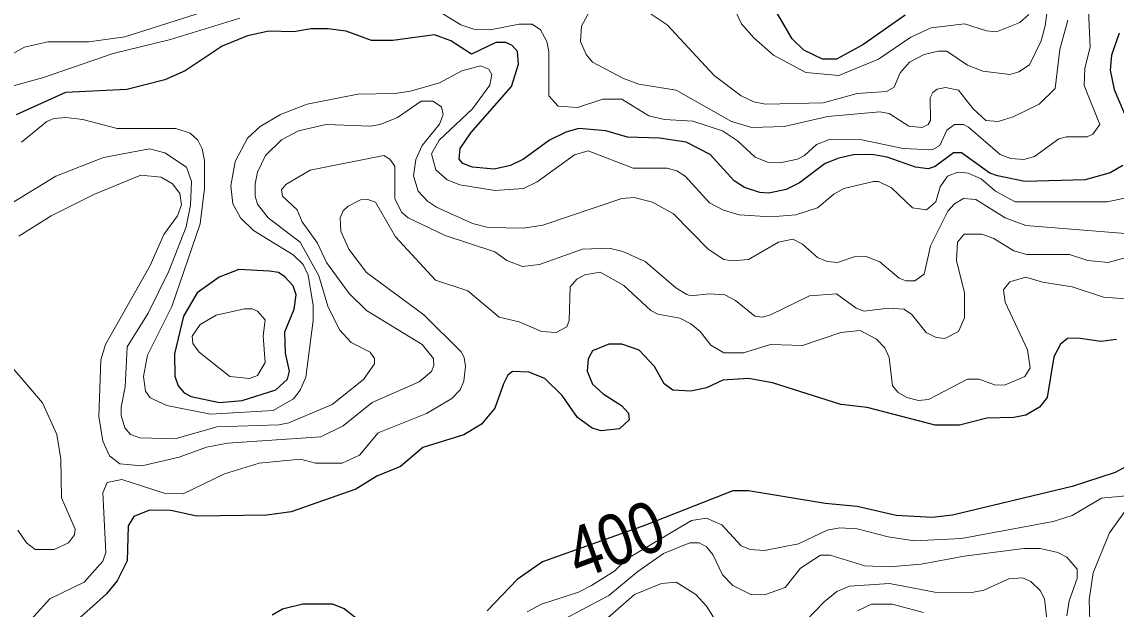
# Model space of a CAD drawing. Extents: x 577 to 602.9, y 7483.8 to 7511.6.
# Drawn here: x 596.947 to 598.664, y 7491.079 to 7492 of the extents above; entities that cross this region are included whole.
import ezdxf
from ezdxf.enums import TextEntityAlignment as Align

# ---------------------------------------------------------------- set-up
doc = ezdxf.new("R2010")
doc.units = 0
doc.header["$LTSCALE"] = 0.032
doc.layers.add('1', color=7, linetype='Continuous', lineweight=25)
doc.layers.add('2', color=7, linetype='Continuous', lineweight=13)
doc.layers.add('61', color=7, linetype='Continuous')

msp = doc.modelspace()

# ---------------------------------------------------------------- linework, layer by layer
at = {"layer": '1'}
for points in [[(598.3332, 7492.0106), (598.2664, 7491.9637), (598.2251, 7491.9415), (598.2036, 7491.9415), (598.1742, 7491.9558), (598.1559, 7491.9733), (598.1177, 7492.0393)], [(597.4275, 7491.9892), (597.4013, 7491.9892), (597.3735, 7491.9844), (597.3345, 7491.9852), (597.3011, 7491.978), (597.2613, 7491.9621), (597.2033, 7491.9232), (597.1715, 7491.9089), (597.1118, 7491.8937), (597.0156, 7491.889), (596.9385, 7491.854)], [(598.6744, 7491.7745), (598.6545, 7491.7633), (598.6155, 7491.7522), (598.5209, 7491.7498), (598.478, 7491.7586), (598.466, 7491.7625), (598.4215, 7491.7944), (598.4088, 7491.7944), (598.3802, 7491.7729), (598.369, 7491.7697), (598.3491, 7491.7721), (598.3046, 7491.788), (598.2808, 7491.792), (598.2521, 7491.7912), (598.2291, 7491.7864), (598.2076, 7491.7777), (598.167, 7491.7474), (598.1464, 7491.7371), (598.1193, 7491.7315), (598.105, 7491.7323), (598.0812, 7491.7403), (598.0645, 7491.7506), (598.0271, 7491.792), (597.9897, 7491.8111), (597.9476, 7491.8174), (597.8975, 7491.819), (597.8633, 7491.8293), (597.8211, 7491.8325), (597.8005, 7491.827), (597.775, 7491.8142), (597.7345, 7491.7848), (597.7138, 7491.7745), (597.6883, 7491.7689), (597.6542, 7491.7721), (597.639, 7491.7777), (597.6335, 7491.7848), (597.6351, 7491.8015), (597.6518, 7491.8262), (597.7154, 7491.8985), (597.7265, 7491.9335), (597.7249, 7491.9534), (597.7162, 7491.9629), (597.7066, 7491.9677), (597.6907, 7491.9677), (597.6526, 7491.9494), (597.62, 7491.9701), (597.5945, 7491.9796), (597.5293, 7491.9709), (597.4959, 7491.9709), (597.4562, 7491.9852), (597.4275, 7491.9892)], [(598.6688, 7491.982), (598.6569, 7491.9478), (598.6545, 7491.924), (598.6608, 7491.8937), (598.6887, 7491.8285)], [(598.6648, 7491.5017), (598.6402, 7491.4985), (598.6044, 7491.5041), (598.5877, 7491.5033), (598.5766, 7491.4946), (598.5662, 7491.4747), (598.5559, 7491.4111), (598.544, 7491.396), (598.5225, 7491.3832), (598.5034, 7491.3793), (598.4613, 7491.3785), (598.4183, 7491.3673), (598.3802, 7491.3673)], [(598.3802, 7491.3673), (598.2736, 7491.3952), (598.2322, 7491.3999), (598.1249, 7491.4341), (598.0875, 7491.4405), (598.047, 7491.4381), (598.0215, 7491.4262), (597.9969, 7491.4206), (597.9683, 7491.4222), (597.9547, 7491.4325), (597.9396, 7491.4596), (597.9158, 7491.485), (597.8887, 7491.4946), (597.8681, 7491.4946), (597.8426, 7491.4842), (597.8355, 7491.4715), (597.8339, 7491.4524), (597.8426, 7491.4318), (597.8593, 7491.4166), (597.8879, 7491.3984), (597.8991, 7491.3864), (597.8999, 7491.3761), (597.8848, 7491.3618), (597.8561, 7491.3586), (597.8418, 7491.3626), (597.8188, 7491.3793), (597.7949, 7491.4143), (597.7679, 7491.4405), (597.7424, 7491.4508), (597.717, 7491.4516), (597.7098, 7491.4461), (597.7027, 7491.4325), (597.6891, 7491.3944), (597.6685, 7491.3689), (597.6406, 7491.3522), (597.5762, 7491.3324), (597.5412, 7491.3029), (597.5039, 7491.2878), (597.4713, 7491.2672), (597.3695, 7491.2314), (597.3313, 7491.2266), (597.2216, 7491.225), (597.181, 7491.2338), (597.1476, 7491.2345), (597.123, 7491.2242), (597.1142, 7491.2099), (597.1126, 7491.155), (597.0967, 7491.1232), (597.08, 7491.1033), (597.0284, 7491.0564)], [(598.7261, 7491.3276), (598.6624, 7491.2934), (598.5949, 7491.2711), (598.4072, 7491.2266), (598.3754, 7491.2226), (598.3189, 7491.2258), (598.2577, 7491.2401), (598.2076, 7491.2449), (598.0875, 7491.2648), (598.0629, 7491.2648), (597.9254, 7491.2108), (597.7639, 7491.1534), (597.7241, 7491.1256), (597.6772, 7491.0763)], [(597.3401, 7491.0699), (597.356, 7491.0795), (597.3878, 7491.0874), (597.4339, 7491.0874), (597.453, 7491.0803), (597.4888, 7491.0517)]]:
    msp.add_lwpolyline(points, dxfattribs=at)
msp.add_lwpolyline([(597.3357, 7491.6092), (597.2876, 7491.6115), (597.2566, 7491.5995), (597.2224, 7491.5749), (597.2009, 7491.5383), (597.1866, 7491.4795), (597.1874, 7491.4445), (597.1922, 7491.4294), (597.2017, 7491.4182), (597.2128, 7491.4127), (597.2574, 7491.4031), (597.2931, 7491.4063), (597.3456, 7491.423), (597.3639, 7491.4397), (597.3671, 7491.4524), (597.3607, 7491.4803), (597.3599, 7491.5137), (597.3743, 7491.5494), (597.3774, 7491.5717), (597.3727, 7491.586), (597.3599, 7491.6003), (597.3496, 7491.6067)], close=True, dxfattribs=at)
at = {"layer": '2'}
for points in [[(598.5622, 7492.0647), (598.5527, 7491.9939), (598.5463, 7491.9701), (598.5281, 7491.9327), (598.5114, 7491.9216), (598.497, 7491.9176), (598.4549, 7491.9224), (598.431, 7491.9319), (598.3984, 7491.9542), (598.3849, 7491.9542), (598.3627, 7491.9486), (598.3396, 7491.9367), (598.3253, 7491.92), (598.3157, 7491.8977), (598.3038, 7491.8906), (598.2577, 7491.8874), (598.2044, 7491.8731), (598.1138, 7491.8707), (598.0955, 7491.8747), (598.0756, 7491.8842)], [(597.8537, 7492.0456), (597.8251, 7491.9931), (597.8235, 7491.9693), (597.8323, 7491.9486), (597.8426, 7491.9367), (597.8911, 7491.9112), (597.915, 7491.9025), (597.9738, 7491.893), (598.0605, 7491.8437), (598.0923, 7491.8341), (598.1432, 7491.8357), (598.2116, 7491.8516), (598.2935, 7491.8588), (598.3078, 7491.8564), (598.3388, 7491.8365), (598.3595, 7491.8341), (598.369, 7491.8389), (598.373, 7491.8452), (598.3722, 7491.881), (598.3762, 7491.889), (598.3833, 7491.8945), (598.3961, 7491.8969), (598.4167, 7491.893), (598.4398, 7491.8635), (598.4597, 7491.8452), (598.4788, 7491.8437), (598.5026, 7491.8508), (598.5432, 7491.8707), (598.5686, 7491.8953), (598.5758, 7491.9566), (598.5885, 7492.0027)], [(596.9059, 7491.9351), (596.9512, 7491.9605), (596.9878, 7491.9685), (597.0522, 7491.9685), (597.1087, 7491.9764), (597.2884, 7492.0337)], [(598.6203, 7492.0289), (598.6235, 7491.9605), (598.6147, 7491.9271), (598.6139, 7491.9001), (598.6386, 7491.8389), (598.6275, 7491.8238), (598.6187, 7491.8198), (598.5861, 7491.8198), (598.5742, 7491.8166), (598.536, 7491.7888), (598.5193, 7491.784), (598.4986, 7491.7856), (598.4819, 7491.792), (598.4326, 7491.8349), (598.4247, 7491.8389), (598.4104, 7491.8389), (598.3984, 7491.8301), (598.3873, 7491.8063), (598.3754, 7491.7991), (598.3301, 7491.8015), (598.2649, 7491.815), (598.2156, 7491.8158), (598.1941, 7491.8079), (598.175, 7491.7904), (598.1639, 7491.7848), (598.1392, 7491.7792), (598.1169, 7491.78), (598.0979, 7491.788), (598.07, 7491.8134), (598.0462, 7491.8293), (598.0001, 7491.8444), (597.9555, 7491.8468), (597.9309, 7491.8524), (597.8887, 7491.8786), (597.8585, 7491.8786), (597.8188, 7491.8659), (597.7885, 7491.8675), (597.7742, 7491.8842), (597.7742, 7491.9534), (597.771, 7491.9693), (597.7607, 7491.9876), (597.748, 7491.9963), (597.7273, 7491.9963), (597.682, 7491.9876), (597.6565, 7491.9884), (597.6359, 7491.9955), (597.6033, 7492.0154)], [(598.0756, 7491.8842), (598.0335, 7491.916), (597.9595, 7491.9955), (597.919, 7492.0226)], [(598.0605, 7492.0297), (598.0764, 7491.9971), (598.0955, 7491.9749), (598.1265, 7491.9478), (598.1774, 7491.9208), (598.2291, 7491.916), (598.2911, 7491.9415), (598.342, 7491.9757), (598.3738, 7491.9908), (598.4263, 7491.9971), (598.4605, 7491.986), (598.4764, 7491.9844), (598.5129, 7491.9987), (598.5273, 7492.0114)], [(597.2892, 7492.0059), (597.1802, 7491.9725), (597.0904, 7491.9502), (596.9798, 7491.912), (596.9298, 7491.8985)], [(598.7276, 7491.7339), (598.6497, 7491.718), (598.5058, 7491.718), (598.4748, 7491.7347), (598.4525, 7491.7538), (598.4318, 7491.7625), (598.4159, 7491.7641), (598.3992, 7491.7578), (598.3881, 7491.7411), (598.3809, 7491.718), (598.3666, 7491.7053), (598.3444, 7491.7085), (598.3118, 7491.7395), (598.2911, 7491.7498), (598.2831, 7491.7498), (598.237, 7491.7387), (598.2211, 7491.7299), (598.1957, 7491.7085), (598.1615, 7491.6973), (598.1225, 7491.6942), (598.0724, 7491.6973), (598.0478, 7491.7045), (598.0263, 7491.7164), (597.9881, 7491.7578), (597.9746, 7491.7665), (597.9595, 7491.7705), (597.9062, 7491.7705), (597.8355, 7491.7975), (597.814, 7491.7912), (597.7559, 7491.749), (597.7345, 7491.7387), (597.6891, 7491.7355), (597.6343, 7491.7443), (597.6144, 7491.7522), (597.5969, 7491.7681), (597.5897, 7491.7928), (597.6017, 7491.8142), (597.6542, 7491.8635), (597.6812, 7491.9009), (597.6844, 7491.9176), (597.6796, 7491.9256), (597.6669, 7491.9311), (597.6375, 7491.9232), (597.6025, 7491.9041), (597.5571, 7491.8914), (597.5325, 7491.8874), (597.4744, 7491.8866), (597.3949, 7491.8707), (597.3528, 7491.8548), (597.321, 7491.8357), (597.3011, 7491.8174), (597.282, 7491.7808), (597.2749, 7491.7427), (597.278, 7491.7148), (597.29, 7491.6926), (597.3106, 7491.6727), (597.3727, 7491.6345), (597.3886, 7491.6194), (597.3965, 7491.6027), (597.4045, 7491.555), (597.4045, 7491.5319), (597.3925, 7491.4429), (597.3838, 7491.4222), (597.3735, 7491.4087), (597.3417, 7491.3904), (597.2431, 7491.3848), (597.1747, 7491.3984), (597.1484, 7491.4103), (597.1413, 7491.4206), (597.1381, 7491.4437)], [(597.3838, 7491.6544), (597.3337, 7491.6926), (597.317, 7491.714), (597.313, 7491.7268), (597.313, 7491.7458), (597.317, 7491.7641), (597.3297, 7491.7904), (597.3544, 7491.815), (597.3814, 7491.8293), (597.4244, 7491.8389), (597.4943, 7491.8365), (597.5094, 7491.8389), (597.5365, 7491.85), (597.5738, 7491.8755), (597.5921, 7491.8755), (597.6057, 7491.8667), (597.608, 7491.8548), (597.6025, 7491.8397), (597.5754, 7491.8063), (597.5651, 7491.784), (597.5619, 7491.7586), (597.5691, 7491.7347), (597.5834, 7491.7188), (597.5977, 7491.7093), (597.6542, 7491.6838), (597.6788, 7491.6775), (597.7345, 7491.6767), (597.7647, 7491.6814), (597.8887, 7491.7228), (597.9078, 7491.7244), (597.9364, 7491.7172), (597.9698, 7491.6989), (598.0239, 7491.6433), (598.0486, 7491.6274), (598.0621, 7491.625), (598.0875, 7491.6274), (598.1344, 7491.6544), (598.1567, 7491.6592), (598.1718, 7491.6512), (598.1957, 7491.6305), (598.2108, 7491.6242), (598.2267, 7491.6226), (598.2529, 7491.6313), (598.272, 7491.6321), (598.2935, 7491.6234), (598.3237, 7491.5979), (598.334, 7491.594), (598.3483, 7491.594), (598.3627, 7491.6043), (598.373, 7491.6488), (598.4, 7491.7029), (598.4104, 7491.7148), (598.4247, 7491.7228), (598.4438, 7491.7212), (598.4899, 7491.6926), (598.5225, 7491.6806), (598.6783, 7491.6679)], [(597.1381, 7491.4437), (597.1444, 7491.4771), (597.1826, 7491.5534), (597.2271, 7491.683), (597.2335, 7491.7387), (597.2335, 7491.7824), (597.2303, 7491.8007), (597.2232, 7491.8142), (597.2112, 7491.8254), (597.189, 7491.8325), (597.0967, 7491.8325), (597.0427, 7491.8468), (597.0164, 7491.85), (596.9973, 7491.8484), (596.9862, 7491.8437), (596.9465, 7491.8111)], [(596.9345, 7491.718), (597.0005, 7491.7578), (597.0753, 7491.7872), (597.1476, 7491.8007), (597.1715, 7491.7944), (597.2057, 7491.7721), (597.2136, 7491.7498), (597.212, 7491.7124), (597.2049, 7491.6783), (597.1778, 7491.6091), (597.1452, 7491.5431), (597.1126, 7491.4906), (597.1095, 7491.4278), (597.1031, 7491.396), (597.1031, 7491.3825), (597.1087, 7491.3634), (597.1174, 7491.353), (597.1325, 7491.3475), (597.1874, 7491.3459), (597.2534, 7491.365), (597.3504, 7491.3681), (597.3663, 7491.3713), (597.4339, 7491.3999), (597.4832, 7491.4389), (597.5007, 7491.4636), (597.5007, 7491.4723), (597.4935, 7491.4818), (597.4641, 7491.497), (597.4458, 7491.5168), (597.4275, 7491.5542), (597.4132, 7491.6019), (597.3838, 7491.6544)], [(598.2251, 7491.5733), (598.1829, 7491.5701), (598.1217, 7491.5407), (598.109, 7491.5367), (598.0971, 7491.5383), (598.0669, 7491.563), (598.0502, 7491.5717), (598.0255, 7491.5733), (597.9969, 7491.5701), (597.9905, 7491.5725), (597.973, 7491.5828), (597.9253, 7491.6242), (597.8903, 7491.6401), (597.8689, 7491.6449), (597.8267, 7491.6433), (597.7591, 7491.6194), (597.7329, 7491.6162), (597.7082, 7491.6258), (597.6891, 7491.6393), (597.6112, 7491.6647), (597.5532, 7491.6926), (597.5428, 7491.7013), (597.5325, 7491.7228), (597.5325, 7491.7737), (597.5245, 7491.7848), (597.515, 7491.7904), (597.3997, 7491.7673), (597.3615, 7491.7451), (597.3544, 7491.7363), (597.356, 7491.7268), (597.379, 7491.7053), (597.387, 7491.6862), (597.4108, 7491.6528), (597.4251, 7491.6226), (597.4609, 7491.5741), (597.488, 7491.5471), (597.5754, 7491.4938), (597.5929, 7491.4723), (597.5937, 7491.4612), (597.5897, 7491.4516), (597.5707, 7491.4357), (597.4967, 7491.4031), (597.4514, 7491.3665), (597.4164, 7491.3491), (597.2701, 7491.3395), (597.2367, 7491.3332), (597.1938, 7491.3172), (597.1357, 7491.3037), (597.1007, 7491.3069), (597.0848, 7491.3196), (597.0745, 7491.3427), (597.0681, 7491.3809), (597.0713, 7491.4699), (597.0784, 7491.4938), (597.1484, 7491.6178), (597.1699, 7491.6663), (597.1914, 7491.6958), (597.1977, 7491.7132), (597.1953, 7491.7307), (597.1834, 7491.7458), (597.1659, 7491.7562), (597.1341, 7491.7594), (597.061, 7491.7299), (596.9934, 7491.6958), (596.9425, 7491.6639)], [(598.6863, 7491.5653), (598.6442, 7491.5685), (598.5949, 7491.5844), (598.5487, 7491.5916), (598.5225, 7491.5995), (598.497, 7491.5924), (598.4875, 7491.5797), (598.4899, 7491.5606), (598.5249, 7491.4858), (598.5289, 7491.4572), (598.5209, 7491.4437), (598.4891, 7491.4302), (598.4732, 7491.431), (598.4493, 7491.4397), (598.431, 7491.4397), (598.3698, 7491.4079), (598.3539, 7491.4063), (598.3356, 7491.4111), (598.3221, 7491.419), (598.3134, 7491.4294), (598.3078, 7491.4739), (598.3014, 7491.489), (598.2879, 7491.5025), (598.2625, 7491.516), (598.2322, 7491.5129), (598.1718, 7491.4922), (598.1217, 7491.4938), (598.0796, 7491.4811), (598.0486, 7491.4811), (598.0279, 7491.493), (598.0112, 7491.5145), (597.9969, 7491.5264), (597.9794, 7491.5351), (597.9452, 7491.5415), (597.9341, 7491.5471), (597.8919, 7491.5868), (597.8545, 7491.6075), (597.8307, 7491.6035), (597.818, 7491.5964), (597.8076, 7491.5844), (597.806, 7491.5319), (597.8021, 7491.5216), (597.7854, 7491.5129), (597.7623, 7491.5145), (597.7273, 7491.5296), (597.6963, 7491.5367), (597.647, 7491.5781), (597.5961, 7491.5948), (597.5333, 7491.6631), (597.5018, 7491.7174), (597.4898, 7491.7216), (597.4784, 7491.721), (597.4593, 7491.7109), (597.4514, 7491.7037), (597.4466, 7491.6926), (597.4474, 7491.6719), (597.4601, 7491.6433), (597.488, 7491.6067), (597.5778, 7491.5407), (597.6367, 7491.4826), (597.6414, 7491.4739), (597.643, 7491.4596), (597.6406, 7491.4365), (597.6351, 7491.423), (597.6216, 7491.4095), (597.5818, 7491.3856), (597.5063, 7491.3554), (597.4768, 7491.3204), (597.4498, 7491.3077)], [(598.7078, 7491.6385), (598.6513, 7491.6226), (598.6195, 7491.6258), (598.5909, 7491.6353), (598.5241, 7491.6353), (598.5034, 7491.6409), (598.4724, 7491.66), (598.4533, 7491.6671), (598.4255, 7491.6671), (598.4151, 7491.6544), (598.4136, 7491.6258), (598.4263, 7491.5749), (598.4263, 7491.5359), (598.4167, 7491.5145), (598.3953, 7491.5033), (598.3817, 7491.5049), (598.3658, 7491.5129), (598.3428, 7491.5415), (598.3309, 7491.5494), (598.307, 7491.551), (598.2688, 7491.5463), (598.2561, 7491.551), (598.2251, 7491.5733)], [(596.9178, 7491.4747), (596.9798, 7491.4023), (597.0021, 7491.353), (597.0085, 7491.3149), (597.0093, 7491.2536), (597.0307, 7491.2043), (597.0299, 7491.1956), (597.0204, 7491.1829), (596.9981, 7491.1725), (596.9679, 7491.1725), (596.9544, 7491.1829), (596.9409, 7491.2027)], [(597.4498, 7491.3077), (597.4077, 7491.3077), (597.3846, 7491.3141), (597.3194, 7491.3077), (597.2653, 7491.291), (597.2001, 7491.26), (597.1707, 7491.2608), (597.1039, 7491.2823), (597.0808, 7491.2775), (597.0745, 7491.2616), (597.0792, 7491.1678), (597.0745, 7491.1542), (597.0451, 7491.1216), (596.991, 7491.0954), (596.9568, 7491.0572)], [(598.6791, 7491.2568), (598.641, 7491.2528), (598.5949, 7491.2258), (598.5654, 7491.2163), (598.4215, 7491.19), (598.3476, 7491.186), (598.3062, 7491.1924), (598.2577, 7491.2051), (598.2307, 7491.2067), (598.2108, 7491.2027), (598.1655, 7491.1813), (598.1122, 7491.1709), (598.0899, 7491.1725), (598.0756, 7491.1781), (598.0454, 7491.2115), (598.0215, 7491.2218), (597.9977, 7491.2178), (597.8959, 7491.1574), (597.8776, 7491.1391), (597.841, 7491.1161), (597.8203, 7491.1057), (597.7623, 7491.0866), (597.74, 7491.0747)], [(598.6227, 7491.0604), (598.6219, 7491.0938), (598.6282, 7491.1359), (598.6537, 7491.1988), (598.6855, 7491.2433)], [(598.5869, 7491.0684), (598.5901, 7491.0922), (598.6028, 7491.1272), (598.6028, 7491.1415), (598.5869, 7491.1606), (598.5726, 7491.1678), (598.5448, 7491.1741), (598.5193, 7491.1741), (598.4255, 7491.1622), (598.3579, 7491.1495), (598.3078, 7491.1455), (598.2696, 7491.1471), (598.2156, 7491.1638), (598.2004, 7491.1638), (598.1686, 7491.1431), (598.1448, 7491.1129), (598.1154, 7491.1025), (598.0907, 7491.1018), (598.0629, 7491.1161), (598.0462, 7491.1328), (598.0311, 7491.1646), (598.0215, 7491.1765), (598.0096, 7491.1829), (597.9953, 7491.1829), (597.9539, 7491.1662), (597.9134, 7491.1383), (597.8681, 7491.1002), (597.7893, 7491.0588)], [(598.5583, 7491.0365), (598.5519, 7491.0954), (598.5448, 7491.1081), (598.5304, 7491.1224), (598.5169, 7491.128), (598.4955, 7491.1264), (598.4565, 7491.1089), (598.4374, 7491.1049), (598.3794, 7491.1057), (598.3086, 7491.1192), (598.2458, 7491.1153), (598.2259, 7491.1065), (598.206, 7491.0906), (598.1623, 7491.0453)], [(598.0414, 7491.0525), (598.0215, 7491.0835), (598.0048, 7491.1018), (597.9738, 7491.1216), (597.9508, 7491.1192), (597.9086, 7491.1018), (597.8665, 7491.0652)], [(598.2585, 7491.0763), (598.28, 7491.0866), (598.3126, 7491.0866), (598.3619, 7491.0739)]]:
    msp.add_lwpolyline(points, dxfattribs=at)
msp.add_lwpolyline([(597.2256, 7491.4818), (597.2733, 7491.4437), (597.3043, 7491.4405), (597.317, 7491.4453), (597.3289, 7491.4659), (597.3257, 7491.5073), (597.3289, 7491.5327), (597.317, 7491.5463), (597.3083, 7491.5502), (597.2963, 7491.5502), (597.2518, 7491.5399), (597.2271, 7491.5256), (597.2144, 7491.5073), (597.2152, 7491.4954)], close=True, dxfattribs=at)

# ---------------------------------------------------------------- texts
at = {"layer": '61', "width": 0.85}
msp.add_text('400', height=0.08, rotation=20.215, dxfattribs=at).set_placement((597.8921, 7491.151), align=Align.CENTER)

doc.saveas('drawing.dxf')
